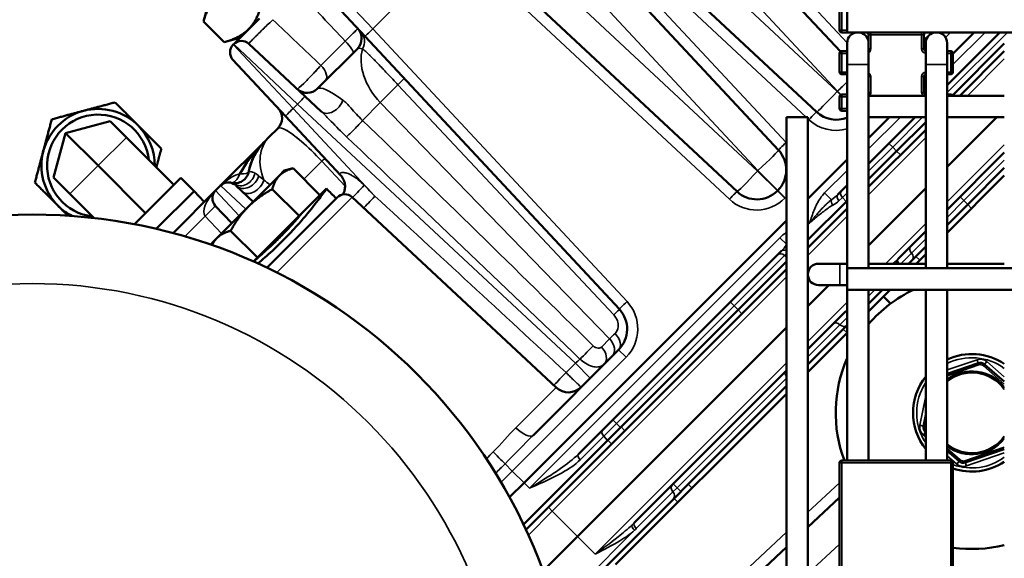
# Model space of a CAD drawing. Header units: inches. Extents: x 1 to 271, y 5 to 171.
# Tile 285 of 334: x 126.11 to 131.54, y 141.79 to 144.75. Entities that reach past the tile are written whole.
import ezdxf

# ---------------------------------------------------------------- set-up
doc = ezdxf.new("R2010")
doc.units = ezdxf.units.IN
doc.header["$LTSCALE"] = 8
doc.header["$MEASUREMENT"] = 0
for name, color, linetype, lineweight in [('Dimension (ANSI)', 7, 'Continuous', 25), ('Visible (ANSI)', 7, 'Continuous', 50), ('Visible Narrow (ANSI)', 7, 'Continuous', 35)]:
    doc.layers.add(name, color=color, linetype=linetype, lineweight=lineweight)
doc.styles.add('Dimension Text', font='tahoma.ttf')
doc.dimstyles.new('Dual Dimension', dxfattribs={"dimscale": 8, "dimtxt": 0.12, "dimasz": 0.098425, "dimexe": 0.125, "dimexo": 0.0625, "dimgap": 0.031496, "dimtad": 0, "dimtih": 1, "dimtoh": 1, "dimrnd": 1e-08, "dimzin": 4, "dimdsep": 46, "dimtxsty": 'Dimension Text', "dimcen": 0.09, "dimdle": 0.393701, "dimclrd": 256, "dimclre": 256, "dimclrt": 256, "dimadec": 0, "dimazin": 1, "dimtfac": 1, "dimtofl": 0, "dimtmove": 0, "dimatfit": 3, "dimfxl": 1, "dimtolj": 1, "dimtzin": 4, "dimlwd": -1, "dimlwe": -1, "dimarcsym": 0})

# ---------------------------------------------------------------- blocks, each defined once
blk = doc.blocks.new('*D10')
at = {"layer": 'Defpoints', "color": 0, "transparency": 16777216}
for p in [(179.2848, 157.7079), (123.1798, 140.6812), (179.2848, 140.6812)]:
    blk.add_point(p, dxfattribs=at)
at = {"layer": 'Dimension (ANSI)', "transparency": 16777216}
for p, q in [((123.1798, 141.1812), (123.1798, 158.7079)), ((179.2848, 141.1812), (179.2848, 158.7079)), ((123.9672, 157.7079), (146.443, 157.7079)), ((178.4974, 157.7079), (156.0215, 157.7079))]:
    blk.add_line(p, q, dxfattribs=at)
for points in [[(123.9672, 157.8392), (123.9672, 157.5767), (123.1798, 157.7079)], [(178.4974, 157.8392), (178.4974, 157.5767), (179.2848, 157.7079)]]:
    blk.add_solid(points, dxfattribs=at)
at = {"layer": 'Dimension (ANSI)', "transparency": 16777216, "insert": (151.2323, 157.7079), "char_height": 0.96, "attachment_point": 5, "style": 'Dimension Text'}
blk.add_mtext('\\A1;{\\H3.0x;(}\\S56.11^ 1425.1 mm;{\\H3.0x;)}', dxfattribs=at)

msp = doc.modelspace()

# ---------------------------------------------------------------- linework, layer by layer
at = {"layer": 'Visible (ANSI)'}
for p, q in [((129.3293, 145.9768), (130.6332, 144.5786)), ((130.502, 144.246), (128.9996, 145.6471)), ((128.8909, 145.5384), (130.2919, 144.036)), ((130.0636, 143.8076), (128.5612, 145.2087)), ((128.0141, 144.6616), (127.7243, 144.9723)), ((127.1474, 144.8308), (127.1243, 144.7446)), ((130.6283, 144.8417), (130.6283, 144.6967)), ((127.4319, 144.7618), (127.2903, 144.6202)), ((130.6702, 144.8023), (130.6702, 144.6842)), ((127.2379, 144.631), (127.1243, 144.7446)), ((127.3242, 144.6541), (127.2379, 144.631)), ((128.0141, 144.6616), (129.4151, 143.1592)), ((130.6408, 144.6842), (130.6702, 144.6842)), ((150.7916, 144.6842), (130.6702, 144.6842)), ((130.7883, 144.6717), (130.7883, 144.6252)), ((131.0933, 144.5937), (131.0933, 144.6717)), ((131.2214, 144.3935), (131.5121, 144.6842)), ((131.2533, 144.5669), (131.3707, 144.6842)), ((127.2903, 144.6202), (127.2874, 144.6173)), ((127.3736, 144.6216), (127.6844, 144.3318)), ((127.9714, 144.5942), (127.7518, 144.3746)), ((130.6702, 144.6252), (130.6702, 144.5071)), ((130.7883, 144.5071), (130.7883, 144.6252)), ((131.1033, 144.6252), (131.1033, 144.5071)), ((131.2214, 144.5071), (131.2214, 144.6252)), ((131.5364, 144.6236), (131.2502, 144.3375)), ((130.6283, 144.5687), (130.6283, 144.4662)), ((130.6702, 144.5812), (130.6408, 144.5812)), ((131.2408, 144.5812), (131.2214, 144.5812)), ((131.2533, 144.4662), (131.2533, 144.5687)), ((131.5364, 144.5812), (131.2908, 144.3356)), ((127.5757, 144.2232), (127.2859, 144.5339)), ((130.6702, 144.5071), (130.6702, 143.385)), ((130.7883, 144.5071), (130.7883, 143.385)), ((131.1033, 144.5071), (131.1033, 143.385)), ((131.2214, 144.5071), (131.2214, 143.385)), ((130.6408, 144.4537), (130.6702, 144.4537)), ((131.0933, 144.3542), (131.0933, 144.4412)), ((131.2214, 144.4537), (131.2408, 144.4537)), ((131.0933, 144.4069), (131.1033, 144.4168)), ((127.7728, 144.2494), (127.6844, 144.3318)), ((130.6283, 144.3292), (130.6283, 144.2657)), ((130.6702, 144.3417), (130.6408, 144.3417)), ((130.7883, 144.3356), (131.1033, 144.3356)), ((131.2408, 144.3417), (131.2214, 144.3417)), ((131.2214, 144.3356), (131.5364, 144.3356)), ((127.5757, 144.2232), (127.8803, 143.8965)), ((130.3356, 144.2175), (130.4537, 144.2175)), ((130.3356, 144.2175), (130.3356, 124.1191)), ((130.4537, 144.2175), (130.4537, 124.1191)), ((130.6408, 144.2532), (130.6702, 144.2532)), ((130.7883, 143.9605), (131.0454, 144.2175)), ((130.7883, 144.1019), (130.904, 144.2175)), ((130.7883, 144.2175), (131.1033, 144.2175)), ((131.4944, 144.2175), (131.2214, 143.9445)), ((131.2214, 144.2175), (131.5364, 144.2175)), ((126.6086, 144.1959), (126.3632, 144.1301)), ((126.6086, 144.1959), (126.6984, 144.1061)), ((131.1033, 144.1906), (130.9432, 144.0305)), ((126.3632, 144.1301), (126.2974, 143.8848)), ((126.3632, 144.1301), (126.5428, 143.9505)), ((126.96, 143.8444), (126.6984, 144.1061)), ((127.4593, 144.0821), (127.4841, 144.1069)), ((127.533, 144.1558), (127.4841, 144.1069)), ((131.1033, 144.1481), (130.7883, 143.8332)), ((127.459, 144.0818), (127.2178, 143.8406)), ((127.4591, 144.0819), (127.459, 144.0818)), ((130.9432, 144.0305), (130.7883, 143.8756)), ((131.2214, 143.7076), (131.5364, 144.0226)), ((126.8045, 143.6889), (126.5428, 143.9505)), ((130.4537, 143.7672), (130.6702, 143.9838)), ((127.5422, 143.8963), (127.3701, 143.7242)), ((127.5688, 143.9229), (127.5422, 143.8963)), ((127.5688, 143.9229), (127.6173, 143.9359)), ((127.765, 143.7882), (127.6173, 143.9359)), ((131.5364, 143.8953), (131.2214, 143.5803)), ((131.3352, 143.7365), (131.5364, 143.9377)), ((126.2974, 143.8848), (126.3873, 143.7949)), ((126.7434, 143.6278), (126.9987, 143.8831)), ((127.0713, 143.8106), (126.9987, 143.8831)), ((127.2178, 143.8406), (127.1902, 143.813)), ((127.3036, 143.8397), (127.3978, 143.7519)), ((130.6189, 143.791), (130.6702, 143.8423)), ((126.5204, 143.6618), (126.3873, 143.7949)), ((127.0713, 143.8106), (126.8631, 143.6024)), ((127.1902, 143.813), (126.9562, 143.579)), ((127.1278, 143.7506), (127.0713, 143.8106)), ((127.6503, 143.6735), (127.5026, 143.8212)), ((127.765, 143.7882), (127.6503, 143.6735)), ((127.8007, 143.8239), (127.765, 143.7882)), ((130.2881, 143.8137), (130.2859, 143.8115)), ((131.1033, 143.8264), (130.7883, 143.5114)), ((127.2789, 143.6329), (127.1887, 143.7296)), ((127.4727, 143.3883), (127.8595, 143.7752)), ((127.9428, 143.7766), (129.0666, 142.7287)), ((130.4537, 143.541), (130.6683, 143.7556)), ((130.6702, 143.7575), (130.6683, 143.7556)), ((131.3352, 143.7365), (131.2214, 143.6228)), ((127.3701, 143.7242), (127.1981, 143.5522)), ((127.6503, 143.6735), (127.4209, 143.444)), ((127.6682, 143.6913), (127.6682, 143.6913)), ((130.4537, 143.4985), (130.6274, 143.6723)), ((130.6702, 143.7151), (130.6274, 143.6723)), ((128.8898, 142.2033), (130.3356, 143.6491)), ((127.4209, 143.444), (127.2732, 143.5918)), ((130.9512, 143.4374), (131.1033, 143.5895)), ((127.1714, 143.5255), (127.1683, 143.5137)), ((127.1981, 143.5522), (127.1714, 143.5255)), ((129.1893, 142.3614), (130.3086, 143.4807)), ((131.1033, 143.5047), (131.0492, 143.4506)), ((131.1033, 143.4622), (131.0515, 143.4104)), ((127.4209, 143.444), (127.3991, 143.4223)), ((130.3356, 143.4228), (130.0691, 143.1564)), ((130.6309, 143.4104), (130.5128, 143.4104)), ((130.6309, 143.4104), (130.6702, 143.4104)), ((130.7883, 143.4104), (131.1033, 143.4104)), ((130.9429, 143.4291), (130.9429, 143.4291)), ((131.0492, 143.4506), (131.0091, 143.4104)), ((131.2214, 143.4104), (131.5364, 143.4104)), ((130.3356, 143.3804), (129.1717, 142.2165)), ((130.6702, 143.385), (130.6702, 143.2669)), ((150.8541, 143.385), (130.6702, 143.385)), ((130.5692, 143.2923), (130.4537, 143.1768)), ((130.5128, 143.2923), (130.6309, 143.2923)), ((130.6309, 143.2923), (130.6702, 143.2923)), ((130.6702, 143.2669), (130.6702, 142.326)), ((150.8541, 143.2669), (130.6702, 143.2669)), ((130.8655, 143.2669), (130.7883, 143.1897)), ((130.7883, 143.2669), (130.7883, 142.326)), ((130.908, 143.2669), (130.8703, 143.2293)), ((131.1033, 143.2669), (131.1033, 142.326)), ((131.2214, 143.2669), (131.2214, 142.326)), ((130.8703, 143.2293), (130.7883, 143.1473)), ((130.9091, 143.1904), (130.8703, 143.2293)), ((130.0691, 143.1564), (129.4245, 142.5118)), ((130.4537, 142.9399), (130.6622, 143.1484)), ((130.3356, 143.0587), (129.185, 141.9081)), ((130.649, 143.0503), (130.4537, 142.8551)), ((130.6702, 143.0292), (130.4537, 142.8126)), ((130.6702, 143.0716), (130.649, 143.0503)), ((129.4112, 142.9369), (128.9393, 142.4649)), ((131.3931, 142.8627), (131.2214, 142.8039)), ((129.4963, 141.9825), (130.3356, 142.8218)), ((131.5364, 142.761), (131.4275, 142.8559)), ((129.7945, 142.1959), (130.3356, 142.7369)), ((130.3356, 142.6945), (129.3943, 141.7532)), ((131.1033, 142.5788), (131.0911, 142.5165)), ((129.4245, 142.5118), (129.3515, 142.4387)), ((131.1025, 142.4833), (131.1033, 142.4825)), ((128.8869, 141.9741), (129.3515, 142.4387)), ((131.2214, 142.3795), (131.2871, 142.3222)), ((131.3215, 142.3155), (131.5364, 142.3891)), ((131.2408, 142.326), (130.6408, 142.326)), ((130.6283, 142.3135), (130.6283, 141.7265)), ((131.2533, 141.7265), (131.2533, 142.3135)), ((128.9005, 141.9453), (129.1717, 142.2165)), ((128.8898, 142.2033), (128.8102, 142.1237)), ((129.7945, 142.1959), (129.7167, 142.1181)), ((129.7167, 142.1181), (129.073, 141.4744)), ((130.4537, 141.9592), (130.6283, 142.1221)), ((128.9949, 141.718), (129.185, 141.9081)), ((129.7989, 141.3486), (130.3356, 141.8491))]:
    msp.add_line(p, q, dxfattribs=at)
msp.add_circle((126.1798, 140.6812), 3, dxfattribs=at)
for centre, radius, start, end in [((127.9148, 144.6507), 0.08, 315, 43), ((130.6408, 144.6967), 0.0125, 180, 270), ((130.7293, 144.6252), 0.0591, 0, 180), ((130.7758, 144.6717), 0.0125, 0, 90), ((131.1058, 144.6717), 0.0125, 90, 180), ((131.0495, 144.8015), 0.16, 285.8922, 292.4314), ((131.1624, 144.6252), 0.0591, 0, 180), ((131.0495, 144.8015), 0.16, 312.8061, 312.8813), ((127.3298, 144.5748), 0.06, 135, 223), ((127.3327, 144.5777), 0.06, 47, 135), ((130.6408, 144.5687), 0.0125, 90, 180), ((131.1058, 144.5937), 0.0125, 180, 258.2788), ((131.2408, 144.5687), 0.0125, 0, 90), ((130.6408, 144.4662), 0.0125, 180, 270), ((131.1058, 144.4412), 0.0125, 101.7212, 180), ((131.2408, 144.4662), 0.0125, 270, 0), ((127.6952, 144.4311), 0.08, 227, 315), ((127.7081, 144.4191), 0.08, 327.8135, 327.837), ((130.6408, 144.3292), 0.0125, 90, 180), ((131.1058, 144.3542), 0.0125, 180, 258.2788), ((131.2408, 144.3292), 0.0125, 30.7425, 90), ((126.5428, 143.9505), 0.3125, 105, 165), ((126.5428, 143.9505), 0.2812, 6.4645, 263.5355), ((126.5428, 143.9505), 0.3125, 45, 105), ((127.4764, 144.2123), 0.08, 315, 43), ((130.6111, 144.3631), 0.16, 227, 291.6803), ((130.6408, 144.2657), 0.0125, 180, 270), ((126.5428, 143.9505), 0.3125, 359.7488, 45), ((127.8765, 144.0609), 0.31, 163.9594, 163.9611), ((127.6785, 143.8629), 0.31, 135, 169.5306), ((126.5428, 143.9505), 0.3125, 165, 225), ((130.1749, 143.9269), 0.16, 315, 43), ((127.295, 143.9337), 0.08, 255.612, 349.5306), ((127.2602, 143.7981), 0.06, 58.546, 135), ((127.2326, 143.7705), 0.06, 135, 223), ((127.9019, 143.7328), 0.06, 47, 135), ((130.1727, 143.9247), 0.16, 227, 315), ((126.5428, 143.9505), 0.3125, 225, 242.526), ((130.5128, 143.3514), 0.0591, 90, 270), ((131.3573, 142.5891), 0.75, 115.3417, 139.3404), ((129.2981, 143.05), 0.16, 315, 43), ((131.3573, 142.5891), 0.3235, 56.3864, 114.8354), ((129.3118, 142.9647), 0.09, 290.1141, 290.2115), ((131.3573, 142.5891), 0.75, 156.3587, 200.5376), ((131.4044, 142.8294), 0.0351, 48.9021, 108.9021), ((131.3573, 142.5891), 0.3235, 141.7313, 218.2687), ((129.1348, 142.8019), 0.1, 227, 315), ((131.1256, 142.5097), 0.0351, 168.9021, 228.9021), ((130.6408, 142.3135), 0.0125, 90, 180), ((131.2408, 142.3135), 0.0125, 0, 90), ((131.3573, 142.5891), 0.3235, 251.2576, 303.6136), ((131.3101, 142.3487), 0.0351, 228.9021, 288.9021), ((131.3573, 142.5891), 0.75, 262.0335, 283.8146)]:
    msp.add_arc(centre, radius, start, end, dxfattribs=at)
msp.add_ellipse((128.147, 143.405), major_axis=(-0.7637, 0.5909), ratio=0.968237, start_param=6.164525, end_param=6.184955, dxfattribs=at)
for points, weights in [([(127.1948, 144.8782), (127.1474, 144.8308), (127.1243, 144.7446)], [1, 1.03799156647, 1.00007075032]), ([(127.3715, 144.7014), (127.4189, 144.7488), (127.442, 144.8351)], [1, 1.03799156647, 1.00007075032]), ([(127.2379, 144.631), (127.3242, 144.6541), (127.3715, 144.7014)], [1.00007075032, 1.03799156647, 1]), ([(126.4619, 144.2524), (126.5428, 144.274), (126.6362, 144.299)], [1, 1.08259182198, 1.08785887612]), ([(126.6362, 144.299), (126.7046, 144.2307), (126.7638, 144.1715)], [1.08785887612, 1.08259182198, 1]), ([(126.2877, 144.2057), (126.3811, 144.2307), (126.4619, 144.2524)], [1.08785887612, 1.08259182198, 1]), ([(126.241, 144.0314), (126.2626, 144.1123), (126.2877, 144.2057)], [1, 1.08259182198, 1.08785887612]), ([(126.7638, 144.1715), (126.823, 144.1123), (126.8914, 144.0439)], [1, 1.08259182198, 1.08785887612]), ([(126.1943, 143.8571), (126.2193, 143.9505), (126.241, 144.0314)], [1.08785887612, 1.08259182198, 1]), ([(126.8914, 144.0439), (126.8767, 143.9893), (126.8637, 143.9407)], [1.08785887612, 1.08477368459, 1.05515787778]), ([(127.5422, 143.8963), (127.5156, 143.8697), (127.5026, 143.8212)], [1, 1.0379548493, 1]), ([(127.6173, 143.9359), (127.5688, 143.9229), (127.5422, 143.8963)], [1, 1.0379548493, 1]), ([(126.3219, 143.7295), (126.2626, 143.7887), (126.1943, 143.8571)], [1, 1.08259182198, 1.08785887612]), ([(127.5026, 143.8212), (127.4234, 143.7775), (127.3701, 143.7242)], [1, 1.0379548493, 1]), ([(126.3766, 143.6748), (126.3488, 143.7026), (126.3219, 143.7295)], [1.05731040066, 1.03600113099, 1]), ([(127.3701, 143.7242), (127.3169, 143.671), (127.2732, 143.5918)], [1, 1.0379548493, 1]), ([(127.2732, 143.5918), (127.2247, 143.5788), (127.1981, 143.5522)], [1, 1.0379548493, 1]), ([(127.1981, 143.5522), (127.1819, 143.536), (127.1711, 143.5127)], [1, 1.02270119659, 1.01824674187])]:
    msp.add_rational_spline(points, weights, degree=2, dxfattribs=at)
for points in [[(127.4431, 144.0655), (127.3964, 144.0164), (127.3549, 143.962), (127.3238, 143.9049)], [(127.4576, 144.0804), (127.4161, 144.0381), (127.3857, 143.9841), (127.3737, 143.9192)], [(127.8008, 143.8239), (127.8187, 143.806), (127.8366, 143.7881), (127.8545, 143.7702)], [(129.3429, 142.8804), (129.3429, 142.8804), (129.3428, 142.8804), (129.3428, 142.8804)]]:
    msp.add_open_spline(points, degree=3, dxfattribs=at)
for points, knots in [([(127.4464, 144.0684), (127.4464, 144.0684), (127.4464, 144.0684), (127.4464, 144.0684), (127.4464, 144.0684), (127.4464, 144.0683), (127.4464, 144.0683), (127.4463, 144.0683), (127.4463, 144.0683), (127.4462, 144.0681), (127.4461, 144.068), (127.4455, 144.0674), (127.445, 144.0668), (127.4439, 144.0655), (127.4432, 144.0648), (127.4377, 144.0583), (127.4331, 144.0525), (127.4196, 144.0342), (127.4113, 144.0211), (127.3931, 143.9865), (127.3842, 143.9637), (127.3779, 143.9388)], [0, 0, 0, 0, 0.0000211, 0.0000211, 0.0000634, 0.0000634, 0.000148, 0.000148, 0.0004863, 0.0004863, 0.0017697, 0.0017697, 0.0086144, 0.0086144, 0.0177407, 0.0177407, 0.0866967, 0.0866967, 0.2309408, 0.2309408, 0.4494097, 0.4494097, 0.4494097, 0.4494097]), ([(127.4565, 144.0792), (127.4565, 144.0792), (127.4565, 144.0792), (127.4565, 144.0792), (127.4565, 144.0792), (127.4565, 144.0793), (127.4566, 144.0794), (127.4569, 144.0796), (127.457, 144.0798), (127.4573, 144.0801), (127.4574, 144.0802), (127.4576, 144.0804), (127.4576, 144.0804), (127.4579, 144.0807), (127.4581, 144.0809), (127.4585, 144.0813), (127.4586, 144.0814), (127.4588, 144.0815), (127.4588, 144.0816), (127.4588, 144.0816), (127.4589, 144.0816), (127.4589, 144.0817), (127.4589, 144.0817), (127.4589, 144.0817), (127.4589, 144.0817), (127.4589, 144.0817), (127.4589, 144.0817), (127.4589, 144.0817), (127.4589, 144.0817), (127.4589, 144.0817), (127.459, 144.0817), (127.459, 144.0818), (127.459, 144.0818), (127.459, 144.0818), (127.459, 144.0818), (127.459, 144.0818), (127.459, 144.0818), (127.459, 144.0818), (127.459, 144.0818), (127.459, 144.0818), (127.459, 144.0818), (127.459, 144.0818), (127.459, 144.0818), (127.459, 144.0818), (127.459, 144.0818), (127.459, 144.0818), (127.459, 144.0818), (127.459, 144.0818)], [0, 0, 0, 0, 0.000013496, 0.000013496, 0.000047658, 0.000047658, 0.00077652, 0.00077652, 0.002721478, 0.002721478, 0.004017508, 0.004017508, 0.004449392, 0.004449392, 0.007082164, 0.007082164, 0.008397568, 0.008397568, 0.008724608, 0.008724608, 0.008969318, 0.008969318, 0.0090152, 0.0090152, 0.009042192, 0.009042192, 0.009069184, 0.009069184, 0.009177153, 0.009177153, 0.009393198, 0.009393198, 0.009469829, 0.009469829, 0.00948338, 0.00948338, 0.009496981, 0.009496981, 0.009509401, 0.009509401, 0.009510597, 0.009510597, 0.009565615, 0.009565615, 0.009592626, 0.009592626, 0.009606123, 0.009606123, 0.009606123, 0.009606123]), ([(127.8921, 143.7919), (127.8932, 143.7939), (127.8943, 143.7959), (127.8978, 143.8033), (127.8998, 143.809), (127.9032, 143.8232), (127.904, 143.832), (127.903, 143.8507), (127.9008, 143.8608), (127.8951, 143.8746), (127.8929, 143.8791), (127.8874, 143.8881), (127.8838, 143.8927), (127.8803, 143.8965)], [0.3934606, 0.3934606, 0.3934606, 0.3934606, 0.4145347, 0.4145347, 0.465426, 0.465426, 0.5357096, 0.5357096, 0.6171215, 0.6171215, 0.657501, 0.657501, 0.7064602, 0.7064602, 0.7064602, 0.7064602]), ([(127.5634, 143.54), (127.5832, 143.5598), (127.6415, 143.6203), (127.7248, 143.7187), (127.788, 143.8045), (127.8014, 143.8246), (127.8007, 143.8239)], [-3.141587, -3.141587, -3.141587, -3.141587, -2.917193, -2.468394, -2.019595, -1.570796, -1.570796, -1.570796, -1.570796]), ([(127.403, 143.4262), (127.4033, 143.4265), (127.4073, 143.4298), (127.4225, 143.4428), (127.4337, 143.4525), (127.4591, 143.4749), (127.4749, 143.4892), (127.5089, 143.521), (127.5271, 143.5385), (127.5604, 143.5718), (127.5778, 143.5898), (127.6091, 143.6234), (127.623, 143.6389), (127.6447, 143.6635), (127.6539, 143.6742), (127.6655, 143.688), (127.6682, 143.6913), (127.6682, 143.6913)], [0.717987, 0.717987, 0.717987, 0.717987, 0.897483, 0.897483, 1.07698, 1.07698, 1.256477, 1.256477, 1.435974, 1.435974, 1.615471, 1.615471, 1.794967, 1.794967, 1.974464, 1.974464, 2.145854, 2.145854, 2.145854, 2.145854]), ([(127.423, 143.4115), (127.4486, 143.4329), (127.4958, 143.4742), (127.5435, 143.5202), (127.5634, 143.54)], [2.6126038, 2.6126038, 2.6126038, 2.6126038, 2.9171932, 3.1415927, 3.1415927, 3.1415927, 3.1415927])]:
    msp.add_open_spline(points, degree=3, knots=knots, dxfattribs=at)
at = {"layer": 'Visible Narrow (ANSI)'}
for p, q in [((130.6703, 144.6267), (129.3717, 146.0192)), ((129.4323, 145.632), (130.6173, 144.3613)), ((130.3343, 144.0784), (128.9333, 145.5808)), ((128.9572, 145.6047), (130.4447, 144.2175)), ((130.6151, 144.3591), (129.3444, 145.5441)), ((128.9939, 145.1936), (130.1789, 143.9229)), ((128.0565, 144.704), (128.5188, 145.1663)), ((128.5188, 145.1663), (130.0212, 143.7652)), ((130.1767, 143.9207), (128.906, 145.1057)), ((127.7258, 145.0557), (128.0565, 144.704)), ((130.6408, 144.6967), (130.6408, 144.8417)), ((129.4575, 143.2016), (128.0565, 144.704)), ((130.6283, 144.6967), (130.6408, 144.6967)), ((130.6702, 144.6967), (130.6408, 144.6967)), ((130.6408, 144.6967), (130.6408, 144.6842)), ((130.8008, 144.6717), (130.7883, 144.6717)), ((130.8008, 144.6842), (130.8008, 144.6717)), ((130.8008, 144.6717), (131.0808, 144.6717)), ((130.8008, 144.5937), (130.8008, 144.6717)), ((131.0808, 144.6717), (131.0808, 144.6842)), ((131.0808, 144.6717), (131.0808, 144.5937)), ((131.0933, 144.6717), (131.0808, 144.6717)), ((131.167, 144.684), (131.1668, 144.6842)), ((131.2125, 144.6563), (131.2405, 144.6842)), ((131.2214, 144.3526), (131.5531, 144.6842)), ((131.4302, 144.6842), (131.2533, 144.5073)), ((127.2874, 144.6173), (127.6181, 144.2656)), ((127.642, 144.2894), (127.2903, 144.6202)), ((127.7708, 144.5028), (127.9044, 144.6364)), ((127.994, 144.5652), (127.9941, 144.5652)), ((127.9946, 144.5688), (127.9946, 144.5688)), ((130.6408, 144.5687), (130.6283, 144.5687)), ((130.6408, 144.5812), (130.6408, 144.5687)), ((130.6408, 144.5687), (130.6702, 144.5687)), ((130.6408, 144.4662), (130.6408, 144.5687)), ((130.8008, 144.5937), (130.7883, 144.5937)), ((131.0933, 144.5937), (131.0808, 144.5937)), ((131.2214, 144.5687), (131.2408, 144.5687)), ((131.2408, 144.5687), (131.2408, 144.5812)), ((131.2408, 144.5687), (131.2408, 144.4662)), ((131.2533, 144.5687), (131.2408, 144.5687)), ((130.7883, 144.5071), (130.6702, 144.5071)), ((131.2214, 144.5071), (131.1033, 144.5071)), ((131.3335, 144.3356), (131.5364, 144.5385)), ((130.6283, 144.4662), (130.6408, 144.4662)), ((130.6702, 144.4662), (130.6408, 144.4662)), ((130.6408, 144.4662), (130.6408, 144.4537)), ((130.7883, 144.4412), (130.8008, 144.4412)), ((130.8008, 144.3542), (130.8008, 144.4412)), ((131.0808, 144.4412), (131.0808, 144.3542)), ((131.0808, 144.4412), (131.0933, 144.4412)), ((131.2408, 144.4662), (131.2214, 144.4662)), ((131.2408, 144.4537), (131.2408, 144.4662)), ((131.2408, 144.4662), (131.2533, 144.4662)), ((128.1949, 144.3958), (129.3845, 143.1282)), ((130.6173, 144.3613), (130.6151, 144.3591)), ((130.6151, 144.3591), (130.6343, 144.3399)), ((130.6374, 144.3412), (130.6173, 144.3613)), ((130.6408, 144.3292), (130.6283, 144.3292)), ((130.6408, 144.3417), (130.6408, 144.3292)), ((130.6408, 144.3292), (130.6702, 144.3292)), ((130.6408, 144.2657), (130.6408, 144.3292)), ((130.8008, 144.3542), (130.7883, 144.3542)), ((131.0933, 144.3542), (131.0808, 144.3542)), ((131.1033, 144.3573), (131.0947, 144.3487)), ((131.2408, 144.3356), (131.2408, 144.3417)), ((127.6181, 144.2656), (127.642, 144.2894)), ((127.642, 144.2894), (129.1726, 142.8621)), ((128.0001, 144.1997), (128.0978, 144.2975)), ((128.0978, 144.2975), (129.3617, 142.9966)), ((128.0685, 143.7825), (127.6181, 144.2656)), ((130.6283, 144.2657), (130.6408, 144.2657)), ((130.6702, 144.2657), (130.6408, 144.2657)), ((130.6408, 144.2657), (130.6408, 144.2532)), ((130.9635, 144.2175), (130.7883, 144.0423)), ((130.9213, 144.0524), (131.0863, 144.2175)), ((130.4537, 144.2092), (130.4596, 144.2036)), ((126.6984, 144.1061), (126.5428, 143.9505)), ((130.7883, 143.7905), (131.1033, 144.1054)), ((130.7883, 143.9195), (130.9213, 144.0524)), ((130.9213, 144.0524), (130.9008, 144.0729)), ((130.9432, 144.0305), (130.9213, 144.0524)), ((131.5364, 144.0653), (131.2214, 143.7503)), ((130.9644, 144.0092), (130.9432, 144.0305)), ((126.5428, 143.9505), (126.3873, 143.7949)), ((127.6768, 143.8765), (127.7752, 143.9749)), ((127.7752, 143.9749), (127.9036, 143.8372)), ((131.3139, 143.7577), (131.5364, 143.9802)), ((127.8932, 143.9127), (127.8932, 143.9127)), ((130.1789, 143.9229), (130.1767, 143.9207)), ((130.1767, 143.9207), (130.2859, 143.8115)), ((130.2881, 143.8137), (130.1789, 143.9229)), ((130.6702, 143.9242), (130.5461, 143.8001)), ((127.3563, 143.7103), (127.2178, 143.8406)), ((127.1902, 143.813), (127.3204, 143.6745)), ((127.8008, 143.8239), (127.8008, 143.8239)), ((130.3268, 143.7706), (130.2859, 143.8115)), ((130.2881, 143.8137), (130.329, 143.7728)), ((130.5836, 143.7626), (130.5461, 143.8001)), ((130.6439, 143.7751), (130.6702, 143.8014)), ((127.5276, 143.3614), (127.9428, 143.7766)), ((130.3268, 143.7706), (130.329, 143.7728)), ((130.6439, 143.7751), (130.6249, 143.756)), ((130.6439, 143.7751), (130.6653, 143.7525)), ((130.6683, 143.7556), (130.6702, 143.7537)), ((131.2214, 143.6652), (131.3139, 143.7577)), ((131.3139, 143.7577), (131.2927, 143.7789)), ((131.3139, 143.7577), (131.3352, 143.7365)), ((131.3564, 143.7153), (131.3352, 143.7365)), ((127.0202, 143.5611), (127.1322, 143.6731)), ((127.1322, 143.6731), (127.2223, 143.5764)), ((130.4537, 143.4558), (130.6702, 143.6724)), ((131.1033, 143.6322), (130.8852, 143.4141)), ((130.2995, 143.5534), (128.9196, 142.1736)), ((130.2995, 143.5534), (130.3356, 143.5173)), ((131.0251, 143.4689), (131.1033, 143.5471)), ((130.0472, 143.1783), (130.3245, 143.4557)), ((130.3356, 143.4668), (130.3245, 143.4557)), ((130.3356, 143.4452), (130.3245, 143.4557)), ((131.0251, 143.4689), (130.9666, 143.4104)), ((130.6309, 143.4104), (130.6309, 143.2923)), ((130.889, 143.4104), (130.8852, 143.4141)), ((131.0492, 143.4506), (131.0705, 143.4294)), ((129.0455, 142.0476), (130.3356, 143.3377)), ((130.7883, 143.2324), (130.8228, 143.2669)), ((130.0472, 143.1783), (130.0267, 143.1988)), ((130.6702, 143.1991), (130.4537, 142.9826)), ((129.3991, 142.5302), (130.0472, 143.1783)), ((130.0472, 143.1783), (130.0691, 143.1564)), ((130.0691, 143.1564), (130.0903, 143.1351)), ((130.6702, 143.114), (130.6307, 143.0745)), ((130.4537, 142.8975), (130.6307, 143.0745)), ((130.6702, 143.0291), (130.649, 143.0503)), ((129.3617, 142.9966), (129.3164, 142.9513)), ((129.4112, 142.9369), (129.4522, 142.896)), ((128.8247, 142.2685), (129.4522, 142.896)), ((129.1726, 142.8621), (129.1214, 142.8109)), ((129.2545, 142.7802), (129.1726, 142.8621)), ((129.2195, 142.868), (129.2195, 142.868)), ((130.3356, 142.8645), (129.2821, 141.811)), ((131.3866, 142.8816), (131.2214, 142.825)), ((131.3931, 142.8627), (131.3866, 142.8816)), ((131.3931, 142.8627), (131.3963, 142.8532)), ((131.4407, 142.871), (131.4275, 142.8559)), ((131.5364, 142.7875), (131.4407, 142.871)), ((130.3356, 142.7919), (130.3206, 142.8068)), ((131.2214, 142.7933), (131.3963, 142.8532)), ((131.421, 142.8484), (131.4275, 142.8559)), ((131.421, 142.8484), (131.5364, 142.7477)), ((129.7328, 142.1766), (130.3356, 142.7794)), ((128.845, 142.5072), (129.0666, 142.7287)), ((131.1033, 142.6827), (131.0715, 142.5203)), ((129.3991, 142.5302), (129.3786, 142.5507)), ((129.3287, 142.4599), (129.3991, 142.5302)), ((129.421, 142.5083), (129.3991, 142.5302)), ((129.4457, 142.4906), (129.4245, 142.5118)), ((131.0715, 142.5203), (131.0911, 142.5165)), ((131.1025, 142.4833), (131.0893, 142.4682)), ((131.1009, 142.5146), (131.0911, 142.5165)), ((131.1009, 142.5146), (131.1033, 142.5268)), ((131.1025, 142.4833), (131.1033, 142.4842)), ((129.3287, 142.4599), (129.1991, 142.3303)), ((129.3287, 142.4599), (129.3501, 142.4373)), ((129.3515, 142.4387), (129.3727, 142.4175)), ((131.0893, 142.4682), (131.1033, 142.456)), ((131.2936, 142.3298), (131.2214, 142.3928)), ((131.5364, 142.3996), (131.3183, 142.3249)), ((130.6408, 142.326), (130.6408, 142.3135)), ((131.2214, 142.353), (131.2739, 142.3072)), ((131.2408, 142.3135), (131.2408, 142.326)), ((131.2739, 142.3072), (131.2871, 142.3222)), ((131.2936, 142.3298), (131.2871, 142.3222)), ((131.3215, 142.3155), (131.3183, 142.3249)), ((131.3215, 142.3155), (131.328, 142.2966)), ((131.328, 142.2966), (131.5364, 142.3679)), ((128.8247, 142.2685), (128.763, 142.2067)), ((128.7852, 142.3079), (128.8247, 142.2685)), ((128.8898, 142.2033), (128.8247, 142.2685)), ((130.6408, 142.3135), (130.6283, 142.3135)), ((130.6408, 141.7265), (130.6408, 142.3135)), ((130.6408, 142.3135), (131.2408, 142.3135)), ((131.2408, 142.3135), (131.2408, 141.7265)), ((131.2533, 142.3135), (131.2408, 142.3135)), ((128.9196, 142.1736), (128.8898, 142.2033)), ((129.7102, 142.1539), (129.5082, 141.952)), ((129.7102, 142.1539), (129.7328, 142.1766)), ((129.7328, 142.1766), (129.7116, 142.1978)), ((129.7328, 142.1766), (129.7541, 142.1554)), ((129.8157, 142.1746), (129.7945, 142.1959)), ((130.6283, 142.204), (130.4537, 142.0412)), ((129.7167, 142.1181), (129.738, 142.0969)), ((129.0455, 142.0476), (128.9139, 141.916)), ((129.0242, 142.069), (129.0455, 142.0476)), ((129.0455, 142.0476), (129.185, 141.9081)), ((129.0637, 141.5077), (129.4979, 141.942)), ((129.185, 141.9081), (129.2821, 141.811)), ((130.3356, 141.931), (129.7565, 141.391)), ((130.6283, 141.8664), (130.4537, 141.7044))]:
    msp.add_line(p, q, dxfattribs=at)
msp.add_circle((126.1798, 140.6812), 2.62, dxfattribs=at)
for centre, radius, start, end in [((130.7758, 144.5937), 0.025, 300, 0), ((131.1058, 144.5937), 0.025, 180, 264.1701), ((131.0481, 144.8029), 0.22, 282.2558, 284.5458), ((130.7758, 144.4412), 0.025, 0, 60), ((131.1058, 144.4412), 0.025, 95.8299, 180), ((130.7758, 144.3542), 0.025, 311.8916, 0), ((131.1058, 144.3542), 0.025, 180, 228.1084), ((130.6096, 144.3645), 0.22, 227, 285.9861), ((130.1734, 143.9283), 0.22, 42.5183, 43), ((130.1712, 143.9261), 0.22, 227, 315), ((130.1734, 143.9283), 0.22, 315, 317.4817), ((129.2966, 143.0515), 0.22, 315, 43), ((131.3573, 142.5891), 0.3035, 53.838, 116.5957), ((131.4044, 142.8294), 0.0551, 48.9021, 108.9021), ((131.3573, 142.5891), 0.23, 38.8642, 126.2108), ((131.3573, 142.5891), 0.225, 37.256, 127.1487), ((131.3573, 142.5891), 0.22, 35.5086, 128.1419), ((131.4044, 142.8294), 0.0251, 48.9021, 108.9021), ((131.3573, 142.5891), 0.3035, 146.8092, 213.1908), ((131.1256, 142.5097), 0.0551, 168.9021, 228.9021), ((131.1256, 142.5097), 0.0251, 168.9021, 207.6652), ((131.3573, 142.5891), 0.22, 231.8581, 324.4914), ((131.3573, 142.5891), 0.225, 232.8513, 322.744), ((131.3573, 142.5891), 0.23, 233.7892, 321.1358), ((131.3573, 142.5891), 0.3035, 249.9714, 306.162), ((131.3101, 142.3487), 0.0251, 228.9021, 288.9021), ((131.3101, 142.3487), 0.0551, 228.9021, 288.9021)]:
    msp.add_arc(centre, radius, start, end, dxfattribs=at)
for centre, major_axis, ratio, start_param, end_param in [((128.058, 144.7025), (-0.0439, -0.0409), 0.034878, 4.713607, 6.283185), ((127.9328, 144.6315), (0.0585, 0.0546), 0.963744, 5.00444, 6.283185), ((131.1061, 144.7449), (-0.0566, 0.0566), 0.610258, 2.179747, 2.608619), ((131.1061, 144.7449), (0.0566, -0.0566), 0.610258, 6.140577, 6.149174), ((127.8918, 144.6278), (0.0566, -0.0566), 0.187593, 0, 1.53589), ((128.181, 144.3653), (0.2092, -0.2292), 0.182116, 2.780125, 3.149868), ((128.2604, 144.4448), (-0.2192, 0.2192), 0.707107, 0.369743, 1.53589), ((128.0023, 144.557), (-0.0585, -0.0546), 0.671235, 1.941995, 1.942041), ((127.7386, 144.4745), (0.0566, -0.0566), 0.534547, 0, 1.53589), ((127.9806, 144.165), (-0.2292, 0.2092), 0.182116, 5.270906, 6.27491), ((128.3204, 144.5048), (0.3072, 0.3009), 0.025157, 1.967062, 2.356093), ((128.1709, 144.3761), (0.0585, 0.0546), 0.02634, 5.109382, 6.283185), ((130.6133, 144.3653), (0.117, 0.1091), 0.034878, 4.713607, 5.187501), ((127.6435, 144.288), (0.0409, 0.0439), 0.034878, 0, 1.569578), ((130.6111, 144.3631), (-0.1091, -0.117), 0.034878, 0, 1.569578), ((127.8274, 144.3079), (-0.0546, -0.0585), 0.682747, 0, 2.186377), ((127.6196, 144.2641), (-0.0439, -0.0409), 0.034878, 4.713607, 6.283185), ((130.4611, 144.2022), (0.0409, 0.0439), 0.034878, 0, 1.569578), ((127.7425, 143.9269), (0.2092, -0.2292), 0.182116, 1.613979, 3.149868), ((127.9581, 144.1617), (-0.0556, -0.0575), 0.066466, 0.509421, 2.354588), ((128.7138, 143.367), (2.8639, -2.8058), 0.02472, 1.399591, 1.846807), ((127.7033, 143.8877), (-0.2192, 0.2192), 0.707107, 0, 1.020063), ((127.7425, 143.9269), (-0.2092, 0.2292), 0.182116, 4.755571, 5.813775), ((128.1878, 144.3722), (-0.538, -0.5227), 0.01441, 5.245595, 5.245596), ((128.6718, 143.329), (2.9039, -2.7658), 0.0106, 1.398602, 1.845818), ((130.3358, 144.0769), (-0.0439, -0.0409), 0.034878, 4.713607, 6.283185), ((130.1749, 143.9269), (0.117, 0.1091), 0.034878, 4.713607, 6.283185), ((127.7295, 143.9409), (0.0585, 0.0546), 0.034878, 5.498396, 5.498403), ((127.7333, 143.9369), (0.0585, 0.0546), 0.014454, 5.498292, 6.283185), ((127.2602, 143.7981), (0.099, 0.099), 0.428571, 0.534281, 1.570796), ((127.295, 143.9337), (-0.0199, -0.0775), 0.453776, 0, 1.308491), ((127.295, 143.9337), (-0.0199, -0.0775), 0.453776, 0, 1.308491), ((127.3333, 143.9176), (-0.0417, -0.0682), 0.912635, 0.000002, 1.972377), ((127.3582, 143.8982), (-0.0546, -0.0585), 0.805703, 0, 2.171142), ((127.295, 143.9337), (0.0787, -0.0145), 0.317985, 5.145294, 6.283185), ((127.5526, 143.7694), (-0.1706, 0.1593), 0.044004, 5.350981, 5.572065), ((130.1727, 143.9247), (-0.1091, -0.117), 0.034878, 0, 1.569578), ((127.2925, 143.9188), (0.0792, -0.0115), 0.980372, 4.976695, 4.976725), ((127.3929, 143.8659), (-0.0546, -0.0585), 0.670136, 0, 2.194351), ((127.5422, 143.7266), (-0.2292, 0.2092), 0.182116, 5.101594, 5.254846), ((128.0036, 143.8423), (-0.0676, -0.0737), 0.038073, 0.462294, 1.610275), ((116.2543, 128.935), (-46.8535, 48.3855), 0.279546, 4.748741, 4.749997), ((127.2326, 143.7705), (-0.099, -0.099), 0.428571, 4.712389, 6.248279), ((127.8952, 143.7339), (0.0731, 0.0682), 0.082421, 6.008764, 6.008812), ((128.0661, 143.785), (0.0677, 0.0736), 0.034868, 3.588864, 4.710914), ((130.0227, 143.7638), (0.0409, 0.0439), 0.034878, 0, 1.569578), ((130.6401, 143.7698), (-0.0212, 0.0212), 0.684721, 0, 1.53589), ((130.6611, 143.7908), (-0.0212, 0.0212), 0.777461, 0, 1.53589), ((127.1302, 143.675), (0.0585, 0.0546), 0.034878, 4.713607, 6.283185), ((130.6031, 143.7432), (-0.0146, 0.0262), 0.535892, 0.487529, 1.686022), ((130.3088, 143.4384), (-0.0212, 0.0212), 0.777461, 4.747296, 6.283185), ((130.3298, 143.4595), (-0.0212, 0.0212), 0.684721, 5.084824, 6.283185), ((131.0435, 143.4859), (-0.0219, 0.0219), 0.80869, 0, 1.538533), ((131.0067, 143.4519), (0.0219, -0.0219), 0.80869, 0, 1.538533), ((130.9651, 143.408), (-0.0204, 0.0233), 0.51504, 0.12882, 1.052447), ((130.9731, 143.4154), (-0.0219, 0.0219), 0.543684, 0, 1.275867), ((129.459, 143.2001), (-0.0439, -0.0409), 0.034878, 4.713607, 6.283185), ((129.3566, 143.1046), (0.0585, 0.0546), 0.02443, 5.186215, 6.283185), ((130.6841, 143.1265), (-0.0219, 0.0219), 0.543684, 5.800608, 6.283185), ((130.6916, 143.1345), (-0.0233, 0.0204), 0.51504, 6.122267, 6.154366), ((130.6137, 143.0561), (-0.0219, 0.0219), 0.80869, 4.744653, 6.283185), ((129.5748, 143.2136), (-0.3033, -0.3049), 0.00649, 0.785287, 0.914225), ((129.3547, 142.9935), (0.0566, -0.0566), 0.610258, 0, 1.534321), ((130.6477, 143.0929), (0.0219, -0.0219), 0.80869, 4.744653, 6.283185), ((129.3198, 142.9586), (0.0566, -0.0566), 0.707107, 0, 1.53589), ((129.2281, 142.9207), (-0.0562, -0.0569), 0.05526, 0.957046, 2.355274), ((129.2745, 142.9133), (0.0566, -0.0566), 0.707107, 0, 1.53589), ((129.1695, 142.8649), (-0.0455, -0.0396), 0.068996, 1.579277, 2.193114), ((129.119, 142.8134), (-0.068, -0.0734), 0.034874, 0.21849, 1.569464), ((128.8686, 142.5357), (0.0707, -0.0707), 0.367871, 4.747296, 6.283185), ((129.3464, 142.4761), (-0.0212, 0.0212), 0.798985, 0, 1.53589), ((128.8535, 142.5025), (0.0622, -0.065), 0.111643, 0.241325, 0.24276), ((128.717, 142.3761), (0.0707, -0.0707), 0.001477, 0.265349, 1.53589), ((129.2105, 142.3401), (-0.0212, 0.0212), 0.501163, 0, 1.53589), ((129.7303, 142.1727), (-0.0219, 0.0219), 0.886689, 0, 1.538533), ((129.69, 142.1352), (0.0219, -0.0219), 0.886689, 0, 1.538533), ((129.5072, 141.9501), (-0.0208, 0.023), 0.399478, 0.120406, 1.563896), ((129.5182, 141.9606), (-0.0219, 0.0219), 0.42225, 0, 1.538533), ((129.2644, 141.9262), (0.3124, 0.175), 0.347618, 5.3441, 5.393182)]:
    msp.add_ellipse(centre, major_axis=major_axis, ratio=ratio, start_param=start_param, end_param=end_param, dxfattribs=at)
for points in [[(127.6541, 144.9021), (127.7375, 144.8135), (127.821, 144.725), (127.9044, 144.6364)], [(127.7708, 144.5028), (127.6826, 144.5866), (127.5944, 144.6704), (127.5063, 144.7543)], [(127.9552, 144.686), (127.9671, 144.6979), (127.9737, 144.7049), (127.9733, 144.7053)], [(127.7029, 144.4308), (127.7258, 144.4542), (127.7513, 144.4812), (127.7708, 144.5028)], [(127.6721, 144.4001), (127.6767, 144.4045), (127.6816, 144.4093), (127.6867, 144.4145)], [(127.6434, 144.1008), (127.6434, 144.1007), (127.6435, 144.1006), (127.6436, 144.1005)], [(127.2752, 143.8561), (127.2751, 143.8562), (127.2751, 143.8563), (127.2751, 143.8563)], [(127.3863, 143.8672), (127.3863, 143.8672), (127.3863, 143.8671), (127.3863, 143.8671)], [(127.4234, 143.8211), (127.4234, 143.821), (127.4235, 143.821), (127.4235, 143.821)], [(129.1214, 142.8109), (128.7711, 143.1354), (128.4202, 143.4594), (128.0685, 143.7825)], [(130.6189, 143.791), (130.6089, 143.781), (130.5968, 143.7716), (130.5836, 143.7626)], [(130.5908, 143.7324), (130.6041, 143.7393), (130.6158, 143.747), (130.6249, 143.756)], [(130.3356, 143.5819), (130.3226, 143.5737), (130.3103, 143.5643), (130.2995, 143.5534)], [(130.3356, 143.514), (130.327, 143.5015), (130.318, 143.4901), (130.3086, 143.4807)], [(130.8852, 143.4141), (130.884, 143.4129), (130.8828, 143.4117), (130.8816, 143.4104)], [(130.9433, 143.4298), (130.9363, 143.4232), (130.9288, 143.4168), (130.9211, 143.4104)], [(130.9512, 143.4374), (130.9486, 143.4348), (130.946, 143.4323), (130.9433, 143.4298)], [(130.6698, 143.1563), (130.6673, 143.1536), (130.6648, 143.151), (130.6622, 143.1484)], [(130.6702, 143.1567), (130.6701, 143.1566), (130.6699, 143.1564), (130.6698, 143.1563)], [(128.845, 142.5072), (128.8039, 142.4661), (128.7638, 142.418), (128.7196, 142.3738)], [(128.7852, 142.3079), (128.8384, 142.361), (128.8899, 142.4155), (128.9393, 142.4649)], [(128.7196, 142.3738), (128.707, 142.3612), (128.6945, 142.3487), (128.682, 142.3362)], [(128.8841, 142.4087), (128.883, 142.4077), (128.882, 142.4066), (128.8809, 142.4056)], [(128.7333, 142.256), (128.7505, 142.2732), (128.7678, 142.2905), (128.7852, 142.3079)], [(129.4963, 141.9825), (129.4927, 141.9789), (129.4891, 141.9754), (129.4854, 141.9719)]]:
    msp.add_open_spline(points, degree=3, dxfattribs=at)
for points, knots in [([(127.3736, 144.6216), (127.373, 144.6222), (127.3781, 144.6283), (127.388, 144.6387), (127.3935, 144.6445), (127.4005, 144.6517), (127.4085, 144.6598), (127.4149, 144.6662), (127.4219, 144.6731), (127.4292, 144.6805), (127.4371, 144.6883), (127.4454, 144.6965), (127.4538, 144.7046), (127.4543, 144.7051), (127.4548, 144.7056), (127.4553, 144.706), (127.4731, 144.7232), (127.4912, 144.7404), (127.5063, 144.7543)], [-0.9921957, -0.9921957, -0.9921957, -0.9921957, -0.7090347, -0.7090347, -0.7090347, -0.550855, -0.550855, -0.550855, -0.4252267, -0.4252267, -0.4252267, -0.2911889, -0.2911889, -0.2911889, -0.2834845, -0.2834845, -0.2834845, 0, 0, 0, 0]), ([(127.9733, 144.7053), (127.9735, 144.7051), (127.9713, 144.7025), (127.9648, 144.6957), (127.9623, 144.6932), (127.9563, 144.6871), (127.9528, 144.6836), (127.9397, 144.6706), (127.9284, 144.6595), (127.9122, 144.6439), (127.9084, 144.6402), (127.9044, 144.6364)], [-0.1403335, -0.1403335, -0.1403335, -0.1403335, -0.0992664, -0.0992664, -0.0801906, -0.0801906, -0.0601264, -0.0601264, -0.0141366, -0.0141366, 0, 0, 0, 0]), ([(127.4165, 144.6677), (127.4128, 144.6641), (127.4094, 144.6606), (127.4061, 144.6573), (127.4028, 144.654), (127.3997, 144.6509), (127.3969, 144.648)], [-0.4916332, -0.4916332, -0.4916332, -0.4916332, -0.4252268, -0.4252268, -0.4252268, -0.3589692, -0.3589692, -0.3589692, -0.3589692]), ([(128, 144.5932), (128.0024, 144.5915), (128.0052, 144.5894), (128.0082, 144.587), (128.0112, 144.5847), (128.0144, 144.5819), (128.0179, 144.5788), (128.0213, 144.5758), (128.025, 144.5724), (128.0289, 144.5686), (128.0328, 144.5648), (128.0369, 144.5607), (128.0413, 144.5564), (128.042, 144.5557), (128.0427, 144.555), (128.0434, 144.5543), (128.0484, 144.5494), (128.0537, 144.5441), (128.0593, 144.5384), (128.0612, 144.5366), (128.0631, 144.5346), (128.065, 144.5327), (128.0717, 144.5259), (128.0788, 144.5187), (128.0862, 144.511), (128.0938, 144.5031), (128.1017, 144.4948), (128.1099, 144.4862), (128.1138, 144.482), (128.1178, 144.4778), (128.1219, 144.4735), (128.1314, 144.4635), (128.1411, 144.4532), (128.151, 144.4427), (128.1612, 144.4318), (128.1715, 144.4208), (128.1819, 144.4096), (128.1862, 144.405), (128.1905, 144.4004), (128.1949, 144.3958)], [0, 0, 0, 0, 0.104564, 0.104564, 0.104564, 0.205406, 0.205406, 0.205406, 0.304536, 0.304536, 0.304536, 0.402795, 0.402795, 0.402795, 0.418255, 0.418255, 0.418255, 0.526923, 0.526923, 0.526923, 0.562641, 0.562641, 0.562641, 0.687828, 0.687828, 0.687828, 0.816363, 0.816363, 0.816363, 0.878204, 0.878204, 0.878204, 1.021799, 1.021799, 1.021799, 1.168857, 1.168857, 1.168857, 1.229486, 1.229486, 1.229486, 1.229486]), ([(127.7708, 144.5028), (127.757, 144.4875), (127.7234, 144.4516), (127.6643, 144.3915), (127.6418, 144.3716), (127.6406, 144.3726)], [-0.2168306, -0.2168306, -0.2168306, -0.2168306, -0.154879, -0.0929274, 0, 0, 0, 0]), ([(128.0001, 144.1997), (127.9766, 144.222), (127.939, 144.264), (127.9061, 144.3007), (127.8915, 144.3113)], [3.5815997, 3.5815997, 3.5815997, 3.5815997, 3.8924175, 4.1255308, 4.1255308, 4.1255308, 4.1255308]), ([(127.7728, 144.2494), (127.7895, 144.2339), (127.8323, 144.1884), (127.8819, 144.1377), (127.9115, 144.1097)], [-4.1255308, -4.1255308, -4.1255308, -4.1255308, -3.8924175, -3.5815997, -3.5815997, -3.5815997, -3.5815997]), ([(127.4069, 143.9092), (127.3977, 143.9138), (127.3802, 143.9188), (127.3737, 143.9192), (127.3737, 143.9192)], [1.4096593, 1.4096593, 1.4096593, 1.4096593, 1.6468829, 1.9631809, 1.9631809, 1.9631809, 1.9631809]), ([(127.4279, 143.8949), (127.4234, 143.8988), (127.419, 143.902), (127.4149, 143.9046), (127.4121, 143.9064), (127.4094, 143.9079), (127.4069, 143.9092)], [-0.1615425, -0.1615425, -0.1615425, -0.1615425, -0.0654208, -0.0654208, -0.0654208, -0.0000002, -0.0000002, -0.0000002, -0.0000002]), ([(128.0091, 143.8427), (127.9984, 143.8534), (127.9761, 143.8736), (127.9482, 143.893), (127.9277, 143.9037), (127.9093, 143.911), (127.8913, 143.9138), (127.8788, 143.9107), (127.8753, 143.9067), (127.8757, 143.9032), (127.8766, 143.9013), (127.8778, 143.8994), (127.8789, 143.898), (127.8797, 143.8972), (127.8801, 143.8967), (127.8803, 143.8965)], [-0.8113513, -0.8113513, -0.8113513, -0.8113513, -0.695444, -0.5795367, -0.521583, -0.4636293, -0.347722, -0.2318147, -0.1159073, -0.0869305, -0.0579537, -0.0289768, -0.0144884, -0.0072442, 0, 0, 0, 0]), ([(127.2915, 143.8493), (127.2935, 143.8481), (127.2958, 143.8464), (127.2985, 143.8442), (127.3001, 143.8429), (127.3018, 143.8414), (127.3036, 143.8397)], [0, 0, 0, 0, 0.1007031, 0.1007031, 0.1007031, 0.1615432, 0.1615432, 0.1615432, 0.1615432]), ([(130.5461, 143.8001), (130.5287, 143.7827), (130.5151, 143.7616), (130.5038, 143.7396), (130.4982, 143.7286), (130.4932, 143.7174), (130.4886, 143.706), (130.4792, 143.6831), (130.4714, 143.6594), (130.4637, 143.6358)], [1.0790225, 1.0790225, 1.0790225, 1.0790225, 1.2667344, 1.2667344, 1.2667344, 1.3605904, 1.3605904, 1.3605904, 1.5491864, 1.5491864, 1.5491864, 1.5491864]), ([(130.5836, 143.7626), (130.5806, 143.7604), (130.5777, 143.7581), (130.572, 143.7533), (130.5692, 143.7508), (130.5633, 143.7455), (130.5603, 143.7427), (130.5569, 143.7394), (130.5564, 143.7389), (130.5515, 143.7341), (130.5472, 143.7298), (130.5418, 143.7242), (130.5406, 143.7229), (130.5368, 143.7189), (130.5343, 143.7163), (130.5261, 143.7075), (130.5206, 143.7014), (130.5131, 143.6929), (130.511, 143.6905), (130.5018, 143.6802), (130.4948, 143.6721), (130.4874, 143.6634), (130.4869, 143.6629), (130.4818, 143.657), (130.4772, 143.6516), (130.4699, 143.643), (130.4671, 143.6398), (130.4642, 143.6364), (130.4641, 143.6363), (130.4639, 143.636), (130.4638, 143.6359), (130.4637, 143.6358)], [0.0000005, 0.0000005, 0.0000005, 0.0000005, 0.0265217, 0.0265217, 0.0553836, 0.0553836, 0.0881456, 0.0881456, 0.0936217, 0.0936217, 0.1427639, 0.1427639, 0.1570066, 0.1570066, 0.1872433, 0.1872433, 0.2549347, 0.2549347, 0.280865, 0.280865, 0.3687521, 0.3687521, 0.3744866, 0.3744866, 0.4328026, 0.4328026, 0.4681083, 0.4681083, 0.4696297, 0.4696297, 0.4706699, 0.4706699, 0.4706699, 0.4706699]), ([(130.4637, 143.6358), (130.464, 143.636), (130.4642, 143.6362), (130.473, 143.6435), (130.4902, 143.6578), (130.516, 143.6789), (130.5412, 143.6989), (130.566, 143.7173), (130.5824, 143.728), (130.5908, 143.7324)], [-0.4706699, -0.4706699, -0.4706699, -0.4706699, -0.4681083, -0.4681083, -0.3744866, -0.280865, -0.1872433, -0.0936217, 0, 0, 0, 0]), ([(130.4537, 143.6237), (130.4569, 143.6275), (130.46, 143.6313), (130.4633, 143.6354), (130.4635, 143.6356), (130.4637, 143.6358)], [-0.04138364, -0.04138364, -0.04138364, -0.04138364, 0, 0, 0.00256157, 0.00256157, 0.00256157, 0.00256157]), ([(130.4637, 143.6358), (130.4635, 143.6356), (130.4633, 143.6354), (130.4599, 143.6326), (130.4568, 143.6299), (130.4537, 143.6273)], [-0.00256157, -0.00256157, -0.00256157, -0.00256157, 0, 0, 0.03383207, 0.03383207, 0.03383207, 0.03383207]), ([(130.4637, 143.6358), (130.4636, 143.6358), (130.4635, 143.6358), (130.4602, 143.6347), (130.4569, 143.6336), (130.4537, 143.6326)], [-0.00088399, -0.00088399, -0.00088399, -0.00088399, 0, 0, 0.0259015, 0.0259015, 0.0259015, 0.0259015]), ([(129.3845, 143.1282), (129.3933, 143.1189), (129.4068, 143.0966), (129.4113, 143.0563), (129.4003, 143.035), (129.3912, 143.0259)], [0, 0, 0, 0, 0.0975474, 0.1950948, 0.3414159, 0.3414159, 0.3414159, 0.3414159]), ([(129.3164, 142.9513), (129.312, 142.9469), (129.2972, 142.9416), (129.2783, 142.9505), (129.2701, 142.9587)], [0, 0, 0, 0, 0.0665851, 0.1553651, 0.1553651, 0.1553651, 0.1553651]), ([(129.1983, 142.8854), (129.2075, 142.8767), (129.2175, 142.8689), (129.2406, 142.8544), (129.2539, 142.8483), (129.2717, 142.8434), (129.2766, 142.8425), (129.2815, 142.8419), (129.2815, 142.8419), (129.2816, 142.8419), (129.2917, 142.8408), (129.3011, 142.8415), (129.3179, 142.8466), (129.3252, 142.8508), (129.331, 142.8567)], [-0.1553651, -0.1553651, -0.1553651, -0.1553651, -0.1231199, -0.1231199, -0.0826944, -0.0826944, -0.066834, -0.066834, -0.0665851, -0.0665851, -0.0665851, -0.0332073, -0.0332073, 0, 0, 0, 0]), ([(129.2048, 142.7305), (129.2047, 142.7305), (129.2039, 142.7311), (129.201, 142.7338), (129.1988, 142.7358), (129.1932, 142.7411), (129.1897, 142.7445), (129.182, 142.7518), (129.1778, 142.7558), (129.1685, 142.7648), (129.1633, 142.7699), (129.1521, 142.7808), (129.1462, 142.7866), (129.134, 142.7985), (129.1277, 142.8047), (129.1214, 142.8109)], [-0.07778093, -0.07778093, -0.07778093, -0.07778093, -0.06679006, -0.06679006, -0.05536655, -0.05536655, -0.04392175, -0.04392175, -0.03352049, -0.03352049, -0.02241758, -0.02241758, -0.01120879, -0.01120879, 0, 0, 0, 0]), ([(129.1893, 142.3614), (129.1606, 142.3327), (129.1095, 142.2936), (129.017, 142.2323), (128.9589, 142.1973), (128.92, 142.1738), (128.9198, 142.1737), (128.9196, 142.1736)], [-0.8913809, -0.8913809, -0.8913809, -0.8913809, -0.5348285, -0.3565524, 0, 0, 0.0019173, 0.0019173, 0.0019173, 0.0019173]), ([(128.9196, 142.1736), (128.9198, 142.1737), (128.92, 142.1738), (128.9614, 142.1919), (129.0231, 142.219), (129.1198, 142.2689), (129.1718, 142.303), (129.1991, 142.3303)], [-0.0019173, -0.0019173, -0.0019173, -0.0019173, 0, 0, 0.3565524, 0.5348285, 0.8913809, 0.8913809, 0.8913809, 0.8913809]), ([(129.4854, 141.9719), (129.4735, 141.9605), (129.4483, 141.9381), (129.3819, 141.8841), (129.325, 141.8424), (129.2825, 141.8113), (129.2823, 141.8112), (129.2821, 141.811)], [-0.6893019, -0.6893019, -0.6893019, -0.6893019, -0.5514415, -0.4135811, 0, 0, 0.0018595, 0.0018595, 0.0018595, 0.0018595]), ([(129.2821, 141.811), (129.2823, 141.8111), (129.2825, 141.8112), (129.329, 141.8349), (129.3911, 141.8666), (129.4608, 141.9115), (129.4862, 141.9314), (129.4979, 141.942)], [-0.0018595, -0.0018595, -0.0018595, -0.0018595, 0, 0, 0.4135811, 0.5514415, 0.6893019, 0.6893019, 0.6893019, 0.6893019])]:
    msp.add_open_spline(points, degree=3, knots=knots, dxfattribs=at)

# ---------------------------------------------------------------- dimensions: what is measured, and where the dimension line sits
at = {"layer": 'Dimension (ANSI)'}
dim = msp.add_linear_dim(base=(179.28481, 157.70793), p1=(123.17977, 140.68124), p2=(179.28481, 140.68124), angle=180, text='{\\H3.0x;(}\\S<>^ 1425.1 mm;{\\H3.0x;)}', dimstyle='Dual Dimension', override={"dimgap": 0.031496, "dimtih": 0, "dimtoh": 0, "dimdec": 2, "dimpost": '\\X', "dimtol": 0, "dimlim": 0, "dimtp": 0, "dimtm": 0, "dimtdec": 2, "dimatfit": 1}, dxfattribs=at)
dim.commit()
dim.dimension.update_dxf_attribs({"geometry": '*D10', "text_midpoint": (151.23229, 157.70793), "dimtype": 160})

doc.saveas('drawing.dxf')
